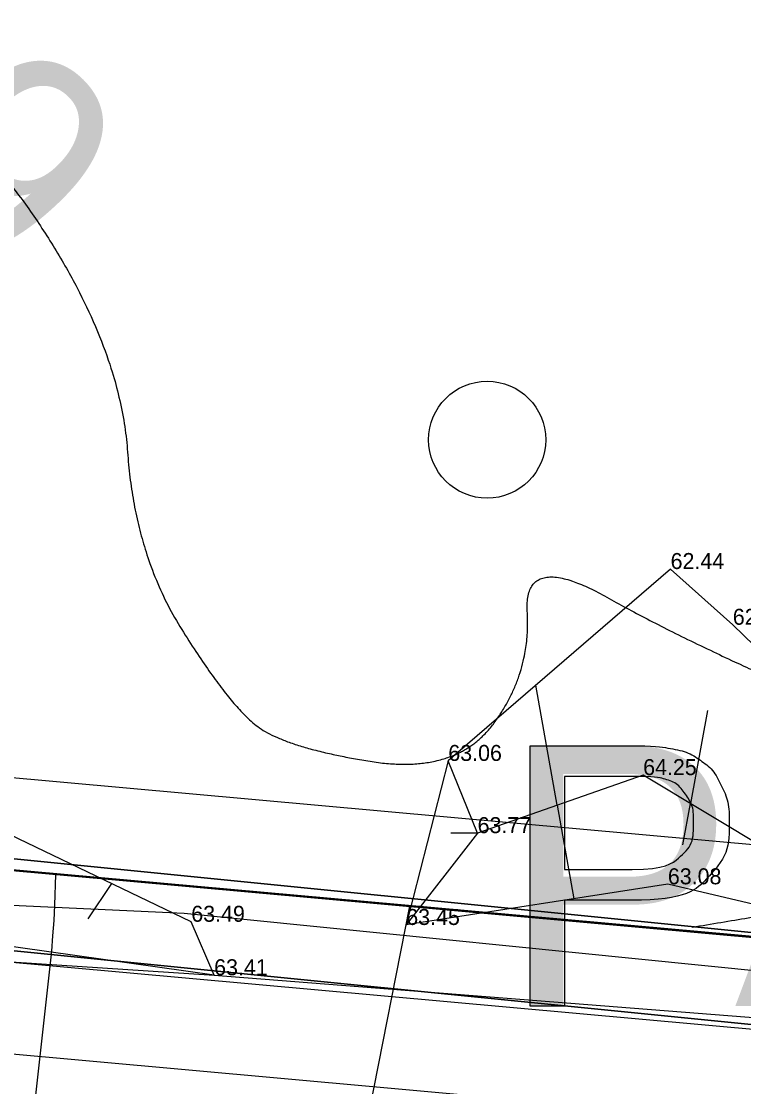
# Model space of a CAD drawing. Extents: x 700746 to 706058, y 6570320 to 6580460.
# Drawn here: x 703035.57 to 703051.37, y 6577445.1 to 6577468.42 of the extents above; entities that cross this region are included whole.
import ezdxf

# ---------------------------------------------------------------- set-up
doc = ezdxf.new("R2010")
doc.units = 0
for name, color, linetype in [('GEOLPUNKT', 7, 'Continuous'), ('HALJASTUS', 7, 'Continuous'), ('HORISONTAAL-EH2000', 7, 'Continuous'), ('illumineerimisjooned', 7, 'Continuous'), ('Kaitsevöönd', 7, 'Continuous'), ('kataster', 7, 'Continuous'), ('KPOHULIIN', 7, 'Continuous'), ('Lamami horisontaal_EH2000', 7, 'Continuous'), ('MOOTKORG-EH2000', 7, 'Continuous'), ('MOOTKORG_MUU', 7, 'Continuous'), ('mäeeraldis', 7, 'Continuous'), ('mäeeraldise teenindusmaa', 7, 'Continuous'), ('Plokid', 7, 'Continuous'), ('RELJEEF', 7, 'Continuous'), ('TEE', 7, 'Continuous'), ('VWX2_MV_PLOKK', 7, 'Continuous')]:
    doc.layers.add(name, color=color, linetype=linetype)

msp = doc.modelspace()

# ---------------------------------------------------------------- linework, layer by layer
at = {"layer": 'GEOLPUNKT'}
for points in [[(703046.697, 6577446.864), (703046.697, 6577452.564), (703048.849, 6577452.564)], [(703046.697, 6577446.864), (703046.697, 6577452.564), (703048.849, 6577452.564)], [(703048.912, 6577451.891), (703047.453, 6577451.891), (703047.453, 6577449.854)], [(703048.912, 6577451.891), (703047.453, 6577451.891), (703047.453, 6577449.854)], [(703047.453, 6577449.854), (703048.927, 6577449.854)], [(703047.453, 6577449.854), (703048.927, 6577449.854)], [(703048.916, 6577449.18), (703047.453, 6577449.18), (703047.453, 6577446.864), (703046.697, 6577446.864)], [(703048.916, 6577449.18), (703047.453, 6577449.18), (703047.453, 6577446.864), (703046.697, 6577446.864)]]:
    msp.add_lwpolyline(points, dxfattribs=at)
for points in [[(703048.849, 6577452.564), (703049.417, 6577452.564), (703049.716, 6577452.51), (703050.136, 6577452.44), (703050.42, 6577452.244), (703050.704, 6577452.047), (703050.877, 6577451.693), (703051.051, 6577451.339), (703051.051, 6577450.915), (703051.051, 6577450.188), (703050.588, 6577449.684), (703050.125, 6577449.18), (703048.916, 6577449.18)], [(703048.849, 6577452.564), (703049.417, 6577452.564), (703049.716, 6577452.51), (703050.136, 6577452.44), (703050.42, 6577452.244), (703050.704, 6577452.047), (703050.877, 6577451.693), (703051.051, 6577451.339), (703051.051, 6577450.915), (703051.051, 6577450.188), (703050.588, 6577449.684), (703050.125, 6577449.18), (703048.916, 6577449.18)], [(703048.927, 6577449.854), (703049.658, 6577449.854), (703049.966, 6577450.126), (703050.273, 6577450.398), (703050.273, 6577450.892), (703050.273, 6577451.249), (703050.092, 6577451.504), (703049.911, 6577451.759), (703049.616, 6577451.841), (703049.425, 6577451.891), (703048.912, 6577451.891)], [(703048.927, 6577449.854), (703049.658, 6577449.854), (703049.966, 6577450.126), (703050.273, 6577450.398), (703050.273, 6577450.892), (703050.273, 6577451.249), (703050.092, 6577451.504), (703049.911, 6577451.759), (703049.616, 6577451.841), (703049.425, 6577451.891), (703048.912, 6577451.891)]]:
    msp.add_open_spline(points, degree=3, dxfattribs=at)
at = {"layer": 'HALJASTUS'}
msp.add_circle((703045.759, 6577459.259), 1.28, dxfattribs=at)
msp.add_circle((703045.759, 6577459.259), 1.28, dxfattribs=at)
at = {"layer": 'HORISONTAAL-EH2000'}
for points, degree in [([(702968.224, 6577456.784), (702978.423, 6577457.688), (702981.477, 6577459.941), (702980.824, 6577462.963), (702979.881, 6577465.475), (702981.695, 6577467.477), (702982.207, 6577471.26), (702986.383, 6577474.443), (702992.79, 6577479.108), (702999.868, 6577486.303), (703005.699, 6577492.206), (703012.318, 6577493.369), (703024.974, 6577492.845), (703033.525, 6577490.43), (703044.937, 6577493.266), (703046.45, 6577497.103), (703047.037, 6577501.359), (703046.797, 6577503.722), (703046.794, 6577503.749)], 3), ([(702977.334, 6577455.123), (702978.415, 6577456.318), (702981.929, 6577455.914), (702982.603, 6577458.524), (702983.472, 6577463.084), (702985.59, 6577463.982), (702986.506, 6577469.227), (702987.745, 6577472.244), (702992.564, 6577473.397), (702998.642, 6577478.513), (703005.216, 6577485.811), (703009.446, 6577486.326), (703017.651, 6577486.326), (703024.653, 6577483.811), (703042.141, 6577475.202), (703047.343, 6577473.73), (703051.098, 6577469.767), (703054.205, 6577466.17), (703056.07, 6577466.675), (703056.3, 6577469.602), (703057.465, 6577471.928), (703060.67, 6577471.29), (703063.077, 6577466.516), (703069.387, 6577462.623), (703077.155, 6577459.451), (703082.172, 6577461.364), (703085.009, 6577464.853), (703089.62, 6577471.772), (703091.826, 6577480.608), (703094.411, 6577484.553), (703096.162, 6577484.47), (703096.192, 6577488.352), (703092.053, 6577491.229), (703091.375, 6577495.647), (703093.937, 6577498.824), (703097.313, 6577499.772), (703098.108, 6577502.419), (703098.299, 6577503.638)], 3), ([(702987.195, 6577454.388), (702986.257, 6577460.119), (702989.265, 6577460.612), (702989.951, 6577467.517), (702993.624, 6577470.384), (702997.294, 6577474.268), (703002.09, 6577476.064), (703006.742, 6577480.371), (703012.759, 6577480.948), (703018.116, 6577479.166), (703023.644, 6577477.738), (703026.256, 6577474.027), (703030.257, 6577468.603), (703034.485, 6577466.285), (703037.738, 6577461.222), (703038.054, 6577456.751), (703040.105, 6577453.467), (703041.344, 6577452.521), (703045.063, 6577451.921), (703046.72, 6577454.145), (703046.553, 6577456.847), (703050.255, 6577454.751), (703056.987, 6577451.871), (703056.893, 6577449.593), (703053.759, 6577449.174), (703050.24, 6577448.585)], 2)]:
    msp.add_open_spline(points, degree=degree, dxfattribs=at)
at = {"layer": 'illumineerimisjooned'}
for points in [[(703281.213, 6577072.058), (703170.159, 6577171.774), (703168.929, 6577173.195), (703127.168, 6577443.561), (702857.567, 6577467.93), (702860.381, 6577440.007), (702861.165, 6577378.171)], [(702863.784, 6577290.018), (702865.214, 6577375.332), (702864.385, 6577440.164), (702864.379, 6577440.224), (702864.379, 6577440.233), (702862.035, 6577463.486), (703118.822, 6577440.287), (703124.016, 6577437.389), (703150.875, 6577263.871), (703165.133, 6577171.562), (703165.173, 6577171.504), (703167.053, 6577159.433)]]:
    msp.add_lwpolyline(points, dxfattribs=at)
at = {"layer": 'Kaitsevöönd'}
for points in [[(703028.404, 6577450.788), (703068.332, 6577446.793), (703095.43, 6577443.641), (703110.469, 6577441.522), (703116.345, 6577439.127), (703120.335, 6577436.466), (703124.136, 6577431.769), (703125.876, 6577425.02), (703128.628, 6577411.047), (703128.838, 6577401.787), (703133.026, 6577375.179), (703137.026, 6577348.431), (703137.026, 6577334.44), (703135.768, 6577323.324), (703136.18, 6577308.495), (703138.878, 6577303.097), (703140.58, 6577292.667), (703141.644, 6577286.917), (703141.644, 6577269.6), (703143.598, 6577265.04), (703141.637, 6577258.719), (703140.598, 6577237.732), (703144.348, 6577211.889)], [(703144.348, 6577211.889), (703140.598, 6577237.732), (703141.637, 6577258.719), (703143.598, 6577265.04), (703141.644, 6577269.6), (703141.644, 6577286.917), (703140.58, 6577292.667), (703138.878, 6577303.097), (703136.18, 6577308.495), (703135.768, 6577323.324), (703137.026, 6577334.44), (703137.026, 6577348.431), (703133.026, 6577375.179), (703128.838, 6577401.787), (703128.628, 6577411.047), (703125.876, 6577425.02), (703124.136, 6577431.769), (703120.335, 6577436.466), (703116.345, 6577439.127), (703110.469, 6577441.522), (703095.43, 6577443.641), (703068.332, 6577446.793), (703028.404, 6577450.788)], [(703142.398, 6577211.399), (703138.591, 6577237.637), (703139.652, 6577259.07), (703141.469, 6577264.93), (703139.644, 6577269.19), (703139.644, 6577286.734), (703138.61, 6577292.324), (703136.953, 6577302.475), (703134.193, 6577307.997), (703133.765, 6577323.409), (703135.026, 6577334.553), (703135.026, 6577348.282), (703131.05, 6577374.876), (703126.841, 6577401.608), (703126.632, 6577410.829), (703123.925, 6577424.577), (703122.308, 6577430.848), (703118.971, 6577434.971), (703115.404, 6577437.351), (703109.944, 6577439.576), (703095.175, 6577441.657), (703068.116, 6577444.805), (703028.276, 6577448.79)], [(703028.276, 6577448.79), (703068.116, 6577444.805), (703095.175, 6577441.657), (703109.944, 6577439.576), (703115.404, 6577437.351), (703118.971, 6577434.971), (703122.308, 6577430.848), (703123.925, 6577424.577), (703126.632, 6577410.829), (703126.841, 6577401.608), (703131.05, 6577374.876), (703135.026, 6577348.282), (703135.026, 6577334.553), (703133.765, 6577323.409), (703134.193, 6577307.997), (703136.953, 6577302.475), (703138.61, 6577292.324), (703139.644, 6577286.734), (703139.644, 6577269.19), (703141.469, 6577264.93), (703139.652, 6577259.07), (703138.591, 6577237.637), (703142.398, 6577211.399)]]:
    msp.add_lwpolyline(points, dxfattribs=at)
at = {"layer": 'kataster'}
msp.add_lwpolyline([(703360.09, 6576531.99), (703277.36, 6577072.83), (703167.04, 6577172.32), (703125.43, 6577441.71), (702859.8, 6577465.72), (702862.38, 6577440.12), (702863.2, 6577375.41), (702851.4, 6577379.23), (702839.86, 6577381.59), (702831.19, 6577380.43), (702820.1, 6577376.69), (702754.28, 6577347.92), (702741.83, 6577344.92), (702732.67, 6577344.2), (702712.5, 6577346.91), (702704.73, 6577347.96), (702701.8, 6577345.85), (702700.78, 6577341.43), (702712.4, 6577226.51), (702651.69, 6577159.42), (702595.69, 6577121.68), (702628.71, 6576895.25), (702720.42, 6576547.28)], dxfattribs=at)
msp.add_lwpolyline([(702859.8, 6577465.72), (703125.43, 6577441.71), (703167.04, 6577172.32), (703141.54, 6577201.64), (703129.16, 6577218.59), (703119.31, 6577233.95), (703096.08, 6577280.59), (703057.1, 6577329.85), (703041.25, 6577339.7), (703019.19, 6577342.06), (703005.04, 6577344.66), (702961.68, 6577364.05), (702944.77, 6577367.92), (702900.72, 6577367.74), (702878.06, 6577370.59), (702863.2, 6577375.41), (702862.38, 6577440.12)], close=True, dxfattribs=at)
at = {"layer": 'KPOHULIIN'}
msp.add_lwpolyline([(703142.541, 6577213.827), (703139.767, 6577237.383), (703140.245, 6577253.747), (703142.167, 6577264.438), (703141.19, 6577269.295), (703140.79, 6577286.427), (703138.142, 6577302.102), (703135.66, 6577308.117), (703135.219, 6577324.771), (703136.708, 6577343.812), (703128.283, 6577400.758), (703128.06, 6577410.425), (703125.517, 6577424.482), (703122.124, 6577432.676), (703118.041, 6577437.202), (703107.339, 6577441.065), (703071.815, 6577445.597), (703039.136, 6577448.892), (703002.934, 6577450.534)], dxfattribs=at)
at = {"layer": 'Lamami horisontaal_EH2000'}
msp.add_lwpolyline([(703035.375, 6577440.262), (703036.204, 6577447.736), (703036.238, 6577448.069), (703036.266, 6577448.403), (703036.289, 6577448.738), (703036.305, 6577449.073), (703036.332, 6577449.746)], dxfattribs=at)
at = {"layer": 'mäeeraldis'}
msp.add_lwpolyline([(702859.802, 6577465.696), (703119.425, 6577442.241), (703125.486, 6577438.859), (703125.878, 6577438.438), (703152.852, 6577264.176), (703167.04, 6577172.32), (703167.079, 6577172.263), (703170.22, 6577152.098), (703089.87, 6577211.79), (702861.725, 6577286.484), (702863.214, 6577375.336), (702862.386, 6577440.049), (702862.38, 6577440.109), (702862.38, 6577440.12), (702859.802, 6577465.696)], dxfattribs=at)
at = {"layer": 'mäeeraldise teenindusmaa'}
msp.add_lwpolyline([(702859.8, 6577465.72), (703125.43, 6577441.71), (703167.04, 6577172.32), (703168.73, 6577170.37), (703277.36, 6577072.83), (703231.53, 6577106.55), (703089.87, 6577211.79), (702713.81, 6577334.91), (702712.5, 6577346.91), (702732.67, 6577344.2), (702741.83, 6577344.92), (702754.28, 6577347.92), (702820.1, 6577376.69), (702831.19, 6577380.43), (702839.86, 6577381.59), (702851.4, 6577379.23), (702863.2, 6577375.41), (702862.38, 6577440.12), (702859.8, 6577465.72)], dxfattribs=at)
at = {"layer": 'Plokid'}
msp.add_lwpolyline([(703043.339, 6577445.098), (703121.898, 6577438.001), (703148.899, 6577263.565), (703163.227, 6577170.805), (703163.267, 6577170.746), (703164.325, 6577163.951), (703092.665, 6577217.188), (702865.809, 6577291.46), (702867.214, 6577375.329), (702866.384, 6577440.28), (702866.378, 6577440.34), (702866.377, 6577440.346), (702864.268, 6577461.276), (703043.339, 6577445.098)], dxfattribs=at)
at = {"layer": 'RELJEEF'}
for p, q in [((703047.29, 6577451.26), (703046.825, 6577453.885)), ((703050.578, 6577453.334), (703050.205, 6577451.298)), ((703045.55, 6577450.65), (703044.91, 6577452.23)), ((703047.29, 6577451.26), (703047.653, 6577449.21)), ((703050.039, 6577450.395), (703050.205, 6577451.298)), ((703045.55, 6577450.65), (703043.99, 6577448.64)), ((703045.55, 6577450.65), (703044.968, 6577450.65)), ((703037.037, 6577448.774), (703037.553, 6577449.545)), ((703039.79, 6577447.54), (703039.79, 6577447.54))]:
    msp.add_line(p, q, dxfattribs=at)
for points in [[(703039.79, 6577447.54), (703025.22, 6577449.6), (703016.03, 6577449.1), (703007.61, 6577449.54), (702997.49, 6577450.76), (702985.4, 6577452.59), (702970.52, 6577454.63), (702941.429, 6577457.857), (702936.303, 6577458.773)], [(703039.79, 6577447.54), (703039.29, 6577448.71), (703033.05, 6577451.71), (703022.02, 6577451.75), (703017.13, 6577450.98), (703014.4, 6577452.56), (703011.98, 6577452.9), (703009.76, 6577452.8), (703003.16, 6577454.37), (702997.04, 6577453.77), (702993.32, 6577454.7), (702983.71, 6577454.97), (702972.76, 6577455.65), (702936.303, 6577458.773)], [(703143.393, 6577351.366), (703141.286, 6577376.385), (703137.956, 6577402.787), (703135.185, 6577419.986), (703130.223, 6577433.773), (703125.486, 6577438.859), (703117.352, 6577443.397), (703096.806, 6577446.937), (703068.711, 6577451.489), (703067.899, 6577451.62), (703063.68, 6577451.12), (703058.72, 6577454.41), (703055.06, 6577453.31), (703052.53, 6577453.85), (703051.13, 6577455.21), (703049.77, 6577456.43), (703044.91, 6577452.23), (703043.99, 6577448.64)], [(703129.018, 6577426.547), (703122.008, 6577438.766), (703116.015, 6577441.344), (703075.312, 6577446.858), (703063.52, 6577448.31), (703053.87, 6577450.09), (703051.95, 6577450.25), (703049.17, 6577451.92), (703045.55, 6577450.65)], [(703135.963, 6577329.536), (703135.969, 6577330.378), (703135.986, 6577332.359), (703135.58, 6577339.56), (703135.156, 6577340.579), (703134.913, 6577343.516), (703135.006, 6577352.05), (703134.789, 6577356.761), (703134.526, 6577362.471), (703132.28, 6577375.236), (703128.334, 6577399.07), (703126.965, 6577421.121), (703121.366, 6577436.078), (703115.526, 6577439.274), (703093.172, 6577443.293), (703079.821, 6577444.556), (703064.11, 6577445.63), (703053.7, 6577448.59), (703049.71, 6577449.53), (703043.99, 6577448.64)]]:
    msp.add_lwpolyline(points, dxfattribs=at)
at = {"layer": 'TEE'}
msp.add_lwpolyline([(702854.295, 6577385.64), (702860.479, 6577389.575), (702862.441, 6577395.052), (702863.39, 6577422.051), (702863.228, 6577439.724), (702864.831, 6577448.811), (702868.15, 6577454.02), (702882.063, 6577461.794), (702891.371, 6577462.918), (702902.098, 6577461.712), (702930.372, 6577458.183), (702970.52, 6577454.63), (702979.741, 6577452.7), (703007.61, 6577449.54), (703016.03, 6577449.1), (703039.79, 6577447.54), (703064.11, 6577445.63), (703091.649, 6577443.036), (703115.431, 6577437.527), (703121.504, 6577429.638), (703126.034, 6577420.563), (703128.417, 6577398.523), (703132.082, 6577374.622), (703133.755, 6577354.122)], dxfattribs=at)
at = {"layer": 'VWX2_MV_PLOKK'}
for points in [[(702671.98, 6577568.29), (702779.72, 6577521), (702911.62, 6577488.86), (703121.85, 6577464.43), (703125.37, 6577441.7), (702859.74, 6577465.7), (702862.39, 6577440.05), (702863.21, 6577375.33), (702861.72, 6577286.46), (702849.88, 6577229.56), (702759.17, 6577231.22), (702698.87, 6577370.58)], [(702671.98, 6577568.29), (702779.72, 6577521), (702911.62, 6577488.86), (703121.85, 6577464.43), (703125.37, 6577441.7), (702859.74, 6577465.7), (702862.39, 6577440.05), (702863.21, 6577375.33), (702861.72, 6577286.46), (702849.88, 6577229.56), (702759.17, 6577231.22), (702698.87, 6577370.58)], [(702859.74, 6577465.7), (703125.37, 6577441.7), (703167.08, 6577172.26), (703170.22, 6577152.07), (703089.79, 6577211.82), (702861.72, 6577286.46), (702863.21, 6577375.33), (702862.39, 6577440.05)], [(702859.74, 6577465.7), (703125.37, 6577441.7), (703167.08, 6577172.26), (703170.22, 6577152.07), (703089.79, 6577211.82), (702861.72, 6577286.46), (702863.21, 6577375.33), (702862.39, 6577440.05)], [(703044.07, 6577449.05), (703125.37, 6577441.7), (703167.08, 6577172.26), (703170.22, 6577152.1), (703231.53, 6577106.55), (703277.36, 6577072.83), (703360.09, 6576531.99), (703311.6, 6576228.52), (703293.62, 6575965.66), (703294.04, 6575933.77), (703295.43, 6575829.7), (703298.36, 6575609.6), (703298.84, 6575573.29), (703155.29, 6575552.59), (703145.59, 6575981.92), (703123.04, 6576234.88), (703120.61, 6576749.6), (703011.59, 6576989.47), (703015.74, 6577110.88), (702996.73, 6577210.32)]]:
    msp.add_lwpolyline(points, close=True, dxfattribs=at)

# ---------------------------------------------------------------- texts
at = {"layer": 'GEOLPUNKT'}
msp.add_text('PA-5059', height=5.7, dxfattribs=at).set_placement((703046.085, 6577446.864))
at = {"layer": 'HORISONTAAL-EH2000'}
msp.add_text('63', height=4.8, rotation=132.6476, dxfattribs=at).set_placement((703038.197, 6577465.666))
at = {"layer": 'MOOTKORG-EH2000'}
for s, p in [('62.44', (703049.77, 6577456.43)), ('62.36', (703051.13, 6577455.21)), ('63.06', (703044.91, 6577452.23)), ('63.08', (703049.71, 6577449.53)), ('63.49', (703039.29, 6577448.71)), ('63.45', (703043.99, 6577448.64)), ('63.41', (703039.79, 6577447.54))]:
    msp.add_text(s, height=0.35, dxfattribs=at).set_placement(p)
at = {"layer": 'MOOTKORG_MUU'}
for s, p in [('64.25', (703049.17, 6577451.92)), ('63.77', (703045.55, 6577450.65))]:
    msp.add_text(s, height=0.35, dxfattribs=at).set_placement(p)

doc.saveas('drawing.dxf')
